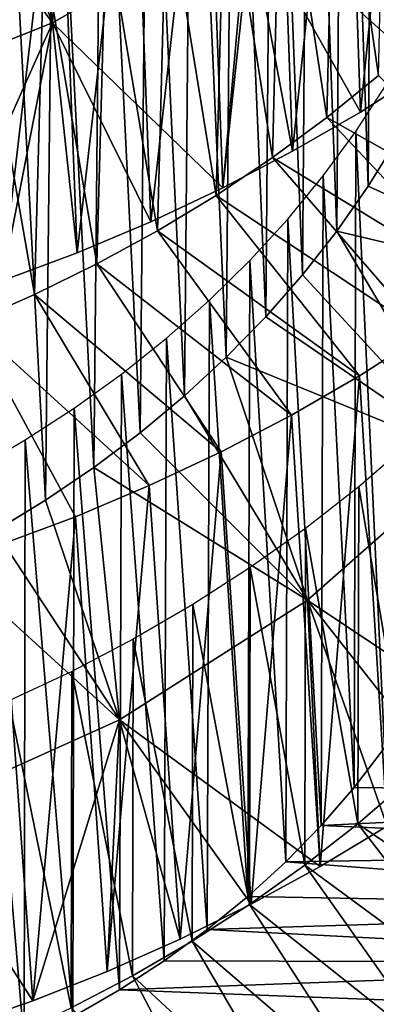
# Model space of a CAD drawing. Header units: millimetres. Extents: x -161 to 161, y -94 to 1149.
# Tile 727 of 1056: x 46.93 to 48.5, y 372.45 to 376.77. Entities that reach past the tile are written whole.
import ezdxf

# ---------------------------------------------------------------- set-up
doc = ezdxf.new("R2010")
doc.units = ezdxf.units.MM
doc.header["$LTSCALE"] = 81.481481
for name, color, linetype in [('60', 7, 'CONTINUOUS'), ('74', 7, 'CONTINUOUS'), ('75', 7, 'CONTINUOUS'), ('76', 7, 'CONTINUOUS'), ('83', 7, 'CONTINUOUS'), ('84', 7, 'CONTINUOUS')]:
    doc.layers.add(name, color=color, linetype=linetype)

msp = doc.modelspace()

# ---------------------------------------------------------------- linework, layer by layer
at = {"layer": '60', "color": 7, "linetype": 'CONTINUOUS', "true_color": 0xaaaaaa}
for points in [[(48.5328, 373.5794, -42.6538), (51.0462, 373.3748, -42.4829), (48.4003, 373.4058, -42.5088), (48.5328, 373.5794, -42.6538)], [(48.4003, 373.4058, -42.5088), (51.0462, 373.3748, -42.4829), (48.256, 373.2386, -42.3691), (48.4003, 373.4058, -42.5088)], [(51.0462, 373.3748, -42.4829), (50.9129, 373.1236, -42.2731), (48.256, 373.2386, -42.3691), (51.0462, 373.3748, -42.4829)], [(48.256, 373.2386, -42.3691), (50.9129, 373.1236, -42.2731), (48.1011, 373.0797, -42.2365), (48.256, 373.2386, -42.3691)], [(50.9129, 373.1236, -42.2731), (50.7629, 372.8769, -42.0671), (48.1011, 373.0797, -42.2365), (50.9129, 373.1236, -42.2731)], [(48.1011, 373.0797, -42.2365), (50.7629, 372.8769, -42.0671), (47.9338, 372.9275, -42.1093), (48.1011, 373.0797, -42.2365)], [(47.9338, 372.9275, -42.1093), (50.7629, 372.8769, -42.0671), (47.755, 372.7822, -41.988), (47.9338, 372.9275, -42.1093)], [(50.7629, 372.8769, -42.0671), (50.597, 372.637, -41.8667), (47.755, 372.7822, -41.988), (50.7629, 372.8769, -42.0671)], [(47.755, 372.7822, -41.988), (50.597, 372.637, -41.8667), (47.5669, 372.6454, -41.8737), (47.755, 372.7822, -41.988)], [(47.5669, 372.6454, -41.8737), (50.597, 372.637, -41.8667), (47.3712, 372.518, -41.7674), (47.5669, 372.6454, -41.8737)], [(50.597, 372.637, -41.8667), (50.4143, 372.4034, -41.6716), (47.3712, 372.518, -41.7674), (50.597, 372.637, -41.8667)], [(47.3712, 372.518, -41.7674), (50.4143, 372.4034, -41.6716), (47.1665, 372.3994, -41.6683), (47.3712, 372.518, -41.7674)]]:
    msp.add_3dface(points, dxfattribs=at)
at = {"layer": '74', "color": 7, "linetype": 'CONTINUOUS', "true_color": 0xaaaaaa}
for points in [[(47.1592, 377.9447, -35.0211), (47.0777, 376.7582, -34.1918), (46.9434, 377.8054, -34.9633), (47.1592, 377.9447, -35.0211)], [(47.9334, 377.2464, -34.4202), (47.0777, 376.7582, -34.1918), (47.1592, 377.9447, -35.0211), (47.9334, 377.2464, -34.4202)], [(48.6865, 377.8415, -34.7379), (48.7152, 376.5514, -33.8266), (47.9334, 377.2464, -34.4202), (48.6865, 377.8415, -34.7379)], [(46.9434, 377.8054, -34.9633), (47.0777, 376.7582, -34.1918), (46.7198, 377.6756, -34.9134), (46.9434, 377.8054, -34.9633)], [(46.7198, 377.6756, -34.9134), (47.0777, 376.7582, -34.1918), (46.4892, 377.5556, -34.8716), (46.7198, 377.6756, -34.9134)], [(47.0777, 376.7582, -34.1918), (46.1454, 376.3889, -34.0627), (46.4892, 377.5556, -34.8716), (47.0777, 376.7582, -34.1918)], [(47.9334, 377.2464, -34.4202), (47.8236, 376.035, -33.5524), (47.0777, 376.7582, -34.1918), (47.9334, 377.2464, -34.4202)], [(48.1303, 376.1956, -33.6342), (47.8236, 376.035, -33.5524), (47.9334, 377.2464, -34.4202), (48.1303, 376.1956, -33.6342)], [(48.4277, 376.3678, -33.7257), (48.1303, 376.1956, -33.6342), (47.9334, 377.2464, -34.4202), (48.4277, 376.3678, -33.7257)], [(48.7152, 376.5514, -33.8266), (48.4277, 376.3678, -33.7257), (47.9334, 377.2464, -34.4202), (48.7152, 376.5514, -33.8266)], [(47.0777, 376.7582, -34.1918), (46.5208, 375.5165, -33.3287), (46.1454, 376.3889, -34.0627), (47.0777, 376.7582, -34.1918)], [(46.8563, 375.6269, -33.3686), (46.5208, 375.5165, -33.3287), (47.0777, 376.7582, -34.1918), (46.8563, 375.6269, -33.3686)], [(47.1858, 375.7504, -33.4194), (46.8563, 375.6269, -33.3686), (47.0777, 376.7582, -34.1918), (47.1858, 375.7504, -33.4194)], [(47.5085, 375.8865, -33.4807), (47.1858, 375.7504, -33.4194), (47.0777, 376.7582, -34.1918), (47.5085, 375.8865, -33.4807)], [(47.8236, 376.035, -33.5524), (47.5085, 375.8865, -33.4807), (47.0777, 376.7582, -34.1918), (47.8236, 376.035, -33.5524)], [(48.5876, 376.245, -39.6204), (49.4922, 375.5689, -39.1155), (48.4622, 376.0421, -39.5094), (48.5876, 376.245, -39.6204)], [(48.4622, 376.0421, -39.5094), (49.4922, 375.5689, -39.1155), (48.3242, 375.8449, -39.4032), (48.4622, 376.0421, -39.5094)], [(48.3242, 375.8449, -39.4032), (48.9096, 374.8551, -38.6987), (48.1742, 375.6539, -39.3021), (48.3242, 375.8449, -39.4032)], [(49.4922, 375.5689, -39.1155), (48.9096, 374.8551, -38.6987), (48.3242, 375.8449, -39.4032), (49.4922, 375.5689, -39.1155)], [(48.1742, 375.6539, -39.3021), (48.9096, 374.8551, -38.6987), (48.0124, 375.4695, -39.2065), (48.1742, 375.6539, -39.3021)], [(48.0124, 375.4695, -39.2065), (48.9096, 374.8551, -38.6987), (47.8395, 375.2923, -39.117), (48.0124, 375.4695, -39.2065)], [(47.8395, 375.2923, -39.117), (48.1958, 374.2275, -38.3539), (47.6557, 375.1227, -39.034), (47.8395, 375.2923, -39.117)], [(48.9096, 374.8551, -38.6987), (48.1958, 374.2275, -38.3539), (47.8395, 375.2923, -39.117), (48.9096, 374.8551, -38.6987)], [(47.6557, 375.1227, -39.034), (48.1958, 374.2275, -38.3539), (47.4617, 374.9614, -38.9578), (47.6557, 375.1227, -39.034)], [(47.4617, 374.9614, -38.9578), (48.1958, 374.2275, -38.3539), (47.2582, 374.8086, -38.8888), (47.4617, 374.9614, -38.9578)], [(48.9096, 374.8551, -38.6987), (49.101, 373.6227, -37.8214), (48.1958, 374.2275, -38.3539), (48.9096, 374.8551, -38.6987)], [(47.2582, 374.8086, -38.8888), (47.3713, 373.7025, -38.0948), (47.0461, 374.665, -38.8273), (47.2582, 374.8086, -38.8888)], [(48.1958, 374.2275, -38.3539), (47.3713, 373.7025, -38.0948), (47.2582, 374.8086, -38.8888), (48.1958, 374.2275, -38.3539)], [(47.0461, 374.665, -38.8273), (47.3713, 373.7025, -38.0948), (46.8262, 374.5307, -38.7736), (47.0461, 374.665, -38.8273)], [(46.8262, 374.5307, -38.7736), (47.3713, 373.7025, -38.0948), (46.5991, 374.4061, -38.728), (46.8262, 374.5307, -38.7736)], [(47.3713, 373.7025, -38.0948), (46.4615, 373.2925, -37.9317), (46.5991, 374.4061, -38.728), (47.3713, 373.7025, -38.0948)], [(48.1958, 374.2275, -38.3539), (48.2516, 373.0588, -37.5077), (47.3713, 373.7025, -38.0948), (48.1958, 374.2275, -38.3539)], [(48.5452, 373.2357, -37.6031), (48.2516, 373.0588, -37.5077), (48.1958, 374.2275, -38.3539), (48.5452, 373.2357, -37.6031)], [(48.8287, 373.4238, -37.7077), (48.5452, 373.2357, -37.6031), (48.1958, 374.2275, -38.3539), (48.8287, 373.4238, -37.7077)], [(49.101, 373.6227, -37.8214), (48.8287, 373.4238, -37.7077), (48.1958, 374.2275, -38.3539), (49.101, 373.6227, -37.8214)], [(47.3713, 373.7025, -38.0948), (46.9905, 372.4704, -37.2256), (46.4615, 373.2925, -37.9317), (47.3713, 373.7025, -38.0948)], [(47.3172, 372.599, -37.2807), (46.9905, 372.4704, -37.2256), (47.3713, 373.7025, -38.0948), (47.3172, 372.599, -37.2807)], [(47.6368, 372.7401, -37.3463), (47.3172, 372.599, -37.2807), (47.3713, 373.7025, -38.0948), (47.6368, 372.7401, -37.3463)], [(47.9485, 372.8935, -37.422), (47.6368, 372.7401, -37.3463), (47.3713, 373.7025, -38.0948), (47.9485, 372.8935, -37.422)], [(48.2516, 373.0588, -37.5077), (47.9485, 372.8935, -37.422), (47.3713, 373.7025, -38.0948), (48.2516, 373.0588, -37.5077)], [(46.9905, 372.4704, -37.2256), (46.6574, 372.3547, -37.1813), (46.4615, 373.2925, -37.9317), (46.9905, 372.4704, -37.2256)]]:
    msp.add_3dface(points, dxfattribs=at)
at = {"layer": '75', "color": 7, "linetype": 'CONTINUOUS', "true_color": 0xaaaaaa}
for points in [[(48.2802, 376.3431, -35.9318), (49.2554, 375.7955, -35.4362), (48.5073, 376.528, -36.0314), (48.2802, 376.3431, -35.9318)], [(48.0426, 376.1677, -35.8401), (48.989, 375.59, -35.317), (48.2802, 376.3431, -35.9318), (48.0426, 376.1677, -35.8401)], [(48.989, 375.59, -35.317), (49.2554, 375.7955, -35.4362), (48.2802, 376.3431, -35.9318), (48.989, 375.59, -35.317)], [(47.7949, 376.0021, -35.7566), (48.7113, 375.3951, -35.2068), (48.0426, 376.1677, -35.8401), (47.7949, 376.0021, -35.7566)], [(48.7113, 375.3951, -35.2068), (48.989, 375.59, -35.317), (48.0426, 376.1677, -35.8401), (48.7113, 375.3951, -35.2068)], [(47.538, 375.8465, -35.6815), (48.423, 375.2113, -35.1058), (47.7949, 376.0021, -35.7566), (47.538, 375.8465, -35.6815)], [(48.423, 375.2113, -35.1058), (48.7113, 375.3951, -35.2068), (47.7949, 376.0021, -35.7566), (48.423, 375.2113, -35.1058)], [(47.2722, 375.7013, -35.6151), (48.1248, 375.0388, -35.0142), (47.538, 375.8465, -35.6815), (47.2722, 375.7013, -35.6151)], [(48.1248, 375.0388, -35.0142), (48.423, 375.2113, -35.1058), (47.538, 375.8465, -35.6815), (48.1248, 375.0388, -35.0142)], [(46.9985, 375.5669, -35.5578), (47.8174, 374.8781, -34.9324), (47.2722, 375.7013, -35.6151), (46.9985, 375.5669, -35.5578)], [(47.8174, 374.8781, -34.9324), (48.1248, 375.0388, -35.0142), (47.2722, 375.7013, -35.6151), (47.8174, 374.8781, -34.9324)], [(46.7176, 375.4438, -35.51), (47.5014, 374.7294, -34.8608), (46.9985, 375.5669, -35.5578), (46.7176, 375.4438, -35.51)], [(47.5014, 374.7294, -34.8608), (47.8174, 374.8781, -34.9324), (46.9985, 375.5669, -35.5578), (47.5014, 374.7294, -34.8608)], [(47.1776, 374.5932, -34.7995), (47.5014, 374.7294, -34.8608), (46.7176, 375.4438, -35.51), (47.1776, 374.5932, -34.7995)], [(46.8467, 374.4697, -34.7489), (47.1776, 374.5932, -34.7995), (46.7176, 375.4438, -35.51), (46.8467, 374.4697, -34.7489)], [(48.4165, 373.2468, -39.8277), (49.312, 372.6368, -39.3011), (48.638, 373.4381, -39.9324), (48.4165, 373.2468, -39.8277)], [(48.184, 373.065, -39.7309), (49.0484, 372.4292, -39.1801), (48.4165, 373.2468, -39.8277), (48.184, 373.065, -39.7309)], [(49.0484, 372.4292, -39.1801), (49.312, 372.6368, -39.3011), (48.4165, 373.2468, -39.8277), (49.0484, 372.4292, -39.1801)], [(47.9414, 372.8931, -39.6423), (48.7734, 372.2321, -39.068), (48.184, 373.065, -39.7309), (47.9414, 372.8931, -39.6423)], [(48.7734, 372.2321, -39.068), (49.0484, 372.4292, -39.1801), (48.184, 373.065, -39.7309), (48.7734, 372.2321, -39.068)], [(47.6894, 372.7313, -39.5621), (48.4876, 372.046, -38.965), (47.9414, 372.8931, -39.6423), (47.6894, 372.7313, -39.5621)], [(48.4876, 372.046, -38.965), (48.7734, 372.2321, -39.068), (47.9414, 372.8931, -39.6423), (48.4876, 372.046, -38.965)], [(47.4286, 372.5799, -39.4905), (48.1919, 371.8712, -38.8714), (47.6894, 372.7313, -39.5621), (47.4286, 372.5799, -39.4905)], [(48.1919, 371.8712, -38.8714), (48.4876, 372.046, -38.965), (47.6894, 372.7313, -39.5621), (48.1919, 371.8712, -38.8714)], [(47.1595, 372.4392, -39.4279), (47.8869, 371.708, -38.7876), (47.4286, 372.5799, -39.4905), (47.1595, 372.4392, -39.4279)], [(47.8869, 371.708, -38.7876), (48.1919, 371.8712, -38.8714), (47.4286, 372.5799, -39.4905), (47.8869, 371.708, -38.7876)]]:
    msp.add_3dface(points, dxfattribs=at)
at = {"layer": '76', "color": 7, "linetype": 'CONTINUOUS', "true_color": 0xaaaaaa}
for points in [[(48.4277, 376.3678, -33.7257), (48.6493, 378.559, -31.3462), (48.3587, 378.3777, -31.2473), (48.4277, 376.3678, -33.7257)], [(48.4277, 376.3678, -33.7257), (48.7152, 376.5514, -33.8266), (48.6493, 378.559, -31.3462), (48.4277, 376.3678, -33.7257)], [(48.1303, 376.1956, -33.6342), (48.3587, 378.3777, -31.2473), (48.0584, 378.2077, -31.1578), (48.1303, 376.1956, -33.6342)], [(48.1303, 376.1956, -33.6342), (48.4277, 376.3678, -33.7257), (48.3587, 378.3777, -31.2473), (48.1303, 376.1956, -33.6342)], [(47.8236, 376.035, -33.5524), (48.0584, 378.2077, -31.1578), (47.749, 378.0495, -31.0782), (47.8236, 376.035, -33.5524)], [(47.8236, 376.035, -33.5524), (48.1303, 376.1956, -33.6342), (48.0584, 378.2077, -31.1578), (47.8236, 376.035, -33.5524)], [(47.5085, 375.8865, -33.4807), (47.749, 378.0495, -31.0782), (47.4312, 377.9035, -31.0087), (47.5085, 375.8865, -33.4807)], [(47.5085, 375.8865, -33.4807), (47.8236, 376.035, -33.5524), (47.749, 378.0495, -31.0782), (47.5085, 375.8865, -33.4807)], [(47.1858, 375.7504, -33.4194), (47.4312, 377.9035, -31.0087), (47.1057, 377.77, -30.9497), (47.1858, 375.7504, -33.4194)], [(47.1858, 375.7504, -33.4194), (47.5085, 375.8865, -33.4807), (47.4312, 377.9035, -31.0087), (47.1858, 375.7504, -33.4194)], [(46.8563, 375.6269, -33.3686), (47.1057, 377.77, -30.9497), (46.7734, 377.6494, -30.9015), (46.8563, 375.6269, -33.3686)], [(46.8563, 375.6269, -33.3686), (47.1858, 375.7504, -33.4194), (47.1057, 377.77, -30.9497), (46.8563, 375.6269, -33.3686)], [(48.5452, 373.2357, -37.6031), (48.7113, 375.3951, -35.2068), (48.423, 375.2113, -35.1058), (48.5452, 373.2357, -37.6031)], [(48.2516, 373.0588, -37.5077), (48.423, 375.2113, -35.1058), (48.1248, 375.0388, -35.0142), (48.2516, 373.0588, -37.5077)], [(48.2516, 373.0588, -37.5077), (48.5452, 373.2357, -37.6031), (48.423, 375.2113, -35.1058), (48.2516, 373.0588, -37.5077)], [(47.9485, 372.8935, -37.422), (48.1248, 375.0388, -35.0142), (47.8174, 374.8781, -34.9324), (47.9485, 372.8935, -37.422)], [(47.9485, 372.8935, -37.422), (48.2516, 373.0588, -37.5077), (48.1248, 375.0388, -35.0142), (47.9485, 372.8935, -37.422)], [(47.6368, 372.7401, -37.3463), (47.8174, 374.8781, -34.9324), (47.5014, 374.7294, -34.8608), (47.6368, 372.7401, -37.3463)], [(47.6368, 372.7401, -37.3463), (47.9485, 372.8935, -37.422), (47.8174, 374.8781, -34.9324), (47.6368, 372.7401, -37.3463)], [(47.3172, 372.599, -37.2807), (47.5014, 374.7294, -34.8608), (47.1776, 374.5932, -34.7995), (47.3172, 372.599, -37.2807)], [(47.3172, 372.599, -37.2807), (47.6368, 372.7401, -37.3463), (47.5014, 374.7294, -34.8608), (47.3172, 372.599, -37.2807)], [(46.9905, 372.4704, -37.2256), (47.1776, 374.5932, -34.7995), (46.8467, 374.4697, -34.7489), (46.9905, 372.4704, -37.2256)], [(46.9905, 372.4704, -37.2256), (47.3172, 372.599, -37.2807), (47.1776, 374.5932, -34.7995), (46.9905, 372.4704, -37.2256)], [(46.6574, 372.3547, -37.1813), (46.9905, 372.4704, -37.2256), (46.8467, 374.4697, -34.7489), (46.6574, 372.3547, -37.1813)]]:
    msp.add_3dface(points, dxfattribs=at)
at = {"layer": '83', "color": 7, "linetype": 'CONTINUOUS', "true_color": 0xaaaaaa}
for points in [[(48.6077, 379.8056, -35.4183), (48.5876, 376.245, -39.6204), (48.4848, 379.6024, -35.3069), (48.6077, 379.8056, -35.4183)], [(48.4848, 379.6024, -35.3069), (48.4622, 376.0421, -39.5094), (48.3493, 379.4046, -35.2), (48.4848, 379.6024, -35.3069)], [(48.5876, 376.245, -39.6204), (48.4622, 376.0421, -39.5094), (48.4848, 379.6024, -35.3069), (48.5876, 376.245, -39.6204)], [(48.3493, 379.4046, -35.2), (48.3242, 375.8449, -39.4032), (48.2014, 379.2124, -35.0979), (48.3493, 379.4046, -35.2)], [(48.4622, 376.0421, -39.5094), (48.3242, 375.8449, -39.4032), (48.3493, 379.4046, -35.2), (48.4622, 376.0421, -39.5094)], [(48.2014, 379.2124, -35.0979), (48.1742, 375.6539, -39.3021), (48.0414, 379.0266, -35.0013), (48.2014, 379.2124, -35.0979)], [(48.3242, 375.8449, -39.4032), (48.1742, 375.6539, -39.3021), (48.2014, 379.2124, -35.0979), (48.3242, 375.8449, -39.4032)], [(48.0414, 379.0266, -35.0013), (48.0124, 375.4695, -39.2065), (47.8701, 378.8478, -34.9105), (48.0414, 379.0266, -35.0013)], [(48.1742, 375.6539, -39.3021), (48.0124, 375.4695, -39.2065), (48.0414, 379.0266, -35.0013), (48.1742, 375.6539, -39.3021)], [(47.8701, 378.8478, -34.9105), (47.8395, 375.2923, -39.117), (47.6879, 378.6767, -34.8262), (47.8701, 378.8478, -34.9105)], [(48.0124, 375.4695, -39.2065), (47.8395, 375.2923, -39.117), (47.8701, 378.8478, -34.9105), (48.0124, 375.4695, -39.2065)], [(47.6879, 378.6767, -34.8262), (47.6557, 375.1227, -39.034), (47.4956, 378.5139, -34.7489), (47.6879, 378.6767, -34.8262)], [(47.8395, 375.2923, -39.117), (47.6557, 375.1227, -39.034), (47.6879, 378.6767, -34.8262), (47.8395, 375.2923, -39.117)], [(47.4956, 378.5139, -34.7489), (47.4617, 374.9614, -38.9578), (47.2941, 378.36, -34.6787), (47.4956, 378.5139, -34.7489)], [(47.6557, 375.1227, -39.034), (47.4617, 374.9614, -38.9578), (47.4956, 378.5139, -34.7489), (47.6557, 375.1227, -39.034)], [(47.2941, 378.36, -34.6787), (47.2582, 374.8086, -38.8888), (47.0839, 378.2149, -34.616), (47.2941, 378.36, -34.6787)], [(47.4617, 374.9614, -38.9578), (47.2582, 374.8086, -38.8888), (47.2941, 378.36, -34.6787), (47.4617, 374.9614, -38.9578)], [(47.0839, 378.2149, -34.616), (47.0461, 374.665, -38.8273), (46.8655, 378.0791, -34.561), (47.0839, 378.2149, -34.616)], [(47.2582, 374.8086, -38.8888), (47.0461, 374.665, -38.8273), (47.0839, 378.2149, -34.616), (47.2582, 374.8086, -38.8888)], [(47.0461, 374.665, -38.8273), (46.8262, 374.5307, -38.7736), (46.8655, 378.0791, -34.561), (47.0461, 374.665, -38.8273)], [(48.538, 376.4821, -39.1908), (48.5328, 373.5794, -42.6538), (48.4077, 376.2819, -39.0819), (48.538, 376.4821, -39.1908)], [(48.4077, 376.2819, -39.0819), (48.4003, 373.4058, -42.5088), (48.2648, 376.0872, -38.9778), (48.4077, 376.2819, -39.0819)], [(48.5328, 373.5794, -42.6538), (48.4003, 373.4058, -42.5088), (48.4077, 376.2819, -39.0819), (48.5328, 373.5794, -42.6538)], [(48.2648, 376.0872, -38.9778), (48.256, 373.2386, -42.3691), (48.1098, 375.8986, -38.8788), (48.2648, 376.0872, -38.9778)], [(48.4003, 373.4058, -42.5088), (48.256, 373.2386, -42.3691), (48.2648, 376.0872, -38.9778), (48.4003, 373.4058, -42.5088)], [(48.1098, 375.8986, -38.8788), (48.1011, 373.0797, -42.2365), (47.9431, 375.7167, -38.7854), (48.1098, 375.8986, -38.8788)], [(48.256, 373.2386, -42.3691), (48.1011, 373.0797, -42.2365), (48.1098, 375.8986, -38.8788), (48.256, 373.2386, -42.3691)], [(47.9431, 375.7167, -38.7854), (47.9338, 372.9275, -42.1093), (47.7653, 375.5422, -38.6984), (47.9431, 375.7167, -38.7854)], [(48.1011, 373.0797, -42.2365), (47.9338, 372.9275, -42.1093), (47.9431, 375.7167, -38.7854), (48.1011, 373.0797, -42.2365)], [(47.7653, 375.5422, -38.6984), (47.755, 372.7822, -41.988), (47.5771, 375.3759, -38.618), (47.7653, 375.5422, -38.6984)], [(47.9338, 372.9275, -42.1093), (47.755, 372.7822, -41.988), (47.7653, 375.5422, -38.6984), (47.9338, 372.9275, -42.1093)], [(47.5771, 375.3759, -38.618), (47.5669, 372.6454, -41.8737), (47.3793, 375.2182, -38.5448), (47.5771, 375.3759, -38.618)], [(47.755, 372.7822, -41.988), (47.5669, 372.6454, -41.8737), (47.5771, 375.3759, -38.618), (47.755, 372.7822, -41.988)], [(47.3793, 375.2182, -38.5448), (47.3712, 372.518, -41.7674), (47.1726, 375.0694, -38.479), (47.3793, 375.2182, -38.5448)], [(47.5669, 372.6454, -41.8737), (47.3712, 372.518, -41.7674), (47.3793, 375.2182, -38.5448), (47.5669, 372.6454, -41.8737)], [(47.1726, 375.0694, -38.479), (47.1665, 372.3994, -41.6683), (46.9575, 374.9297, -38.4207), (47.1726, 375.0694, -38.479)], [(47.3712, 372.518, -41.7674), (47.1665, 372.3994, -41.6683), (47.1726, 375.0694, -38.479), (47.3712, 372.518, -41.7674)], [(46.9575, 374.9297, -38.4207), (46.9529, 372.2895, -41.5765), (46.7346, 374.7993, -38.3703), (46.9575, 374.9297, -38.4207)], [(47.1665, 372.3994, -41.6683), (46.9529, 372.2895, -41.5765), (46.9575, 374.9297, -38.4207), (47.1665, 372.3994, -41.6683)], [(46.9529, 372.2895, -41.5765), (46.7317, 372.189, -41.4926), (46.7346, 374.7993, -38.3703), (46.9529, 372.2895, -41.5765)]]:
    msp.add_3dface(points, dxfattribs=at)
at = {"layer": '84', "color": 7, "linetype": 'CONTINUOUS', "true_color": 0xaaaaaa}
for points in [[(48.3156, 377.845, -34.1811), (48.5073, 376.528, -36.0314), (48.5412, 378.0314, -34.282), (48.3156, 377.845, -34.1811)], [(48.0792, 377.668, -34.0881), (48.2802, 376.3431, -35.9318), (48.3156, 377.845, -34.1811), (48.0792, 377.668, -34.0881)], [(48.2802, 376.3431, -35.9318), (48.5073, 376.528, -36.0314), (48.3156, 377.845, -34.1811), (48.2802, 376.3431, -35.9318)], [(47.8328, 377.5006, -34.0032), (48.0426, 376.1677, -35.8401), (48.0792, 377.668, -34.0881), (47.8328, 377.5006, -34.0032)], [(48.0426, 376.1677, -35.8401), (48.2802, 376.3431, -35.9318), (48.0792, 377.668, -34.0881), (48.0426, 376.1677, -35.8401)], [(47.5768, 377.3433, -33.9267), (47.7949, 376.0021, -35.7566), (47.8328, 377.5006, -34.0032), (47.5768, 377.3433, -33.9267)], [(47.7949, 376.0021, -35.7566), (48.0426, 376.1677, -35.8401), (47.8328, 377.5006, -34.0032), (47.7949, 376.0021, -35.7566)], [(47.3118, 377.1963, -33.8589), (47.538, 375.8465, -35.6815), (47.5768, 377.3433, -33.9267), (47.3118, 377.1963, -33.8589)], [(47.538, 375.8465, -35.6815), (47.7949, 376.0021, -35.7566), (47.5768, 377.3433, -33.9267), (47.538, 375.8465, -35.6815)], [(47.0387, 377.06, -33.8002), (47.2722, 375.7013, -35.6151), (47.3118, 377.1963, -33.8589), (47.0387, 377.06, -33.8002)], [(47.2722, 375.7013, -35.6151), (47.538, 375.8465, -35.6815), (47.3118, 377.1963, -33.8589), (47.2722, 375.7013, -35.6151)], [(46.7584, 376.9351, -33.7509), (46.9985, 375.5669, -35.5578), (47.0387, 377.06, -33.8002), (46.7584, 376.9351, -33.7509)], [(46.9985, 375.5669, -35.5578), (47.2722, 375.7013, -35.6151), (47.0387, 377.06, -33.8002), (46.9985, 375.5669, -35.5578)], [(46.7176, 375.4438, -35.51), (46.9985, 375.5669, -35.5578), (46.7584, 376.9351, -33.7509), (46.7176, 375.4438, -35.51)], [(48.4201, 374.7241, -38.064), (48.638, 373.4381, -39.9324), (48.6417, 374.9157, -38.1689), (48.4201, 374.7241, -38.064)], [(48.1875, 374.5419, -37.9669), (48.4165, 373.2468, -39.8277), (48.4201, 374.7241, -38.064), (48.1875, 374.5419, -37.9669)], [(48.4165, 373.2468, -39.8277), (48.638, 373.4381, -39.9324), (48.4201, 374.7241, -38.064), (48.4165, 373.2468, -39.8277)], [(47.9447, 374.3697, -37.8781), (48.184, 373.065, -39.7309), (48.1875, 374.5419, -37.9669), (47.9447, 374.3697, -37.8781)], [(48.184, 373.065, -39.7309), (48.4165, 373.2468, -39.8277), (48.1875, 374.5419, -37.9669), (48.184, 373.065, -39.7309)], [(47.6926, 374.2075, -37.7977), (47.9414, 372.8931, -39.6423), (47.9447, 374.3697, -37.8781), (47.6926, 374.2075, -37.7977)], [(47.9414, 372.8931, -39.6423), (48.184, 373.065, -39.7309), (47.9447, 374.3697, -37.8781), (47.9414, 372.8931, -39.6423)], [(47.4316, 374.0558, -37.7259), (47.6894, 372.7313, -39.5621), (47.6926, 374.2075, -37.7977), (47.4316, 374.0558, -37.7259)], [(47.6894, 372.7313, -39.5621), (47.9414, 372.8931, -39.6423), (47.6926, 374.2075, -37.7977), (47.6894, 372.7313, -39.5621)], [(47.1623, 373.9148, -37.6632), (47.4286, 372.5799, -39.4905), (47.4316, 374.0558, -37.7259), (47.1623, 373.9148, -37.6632)], [(47.4286, 372.5799, -39.4905), (47.6894, 372.7313, -39.5621), (47.4316, 374.0558, -37.7259), (47.4286, 372.5799, -39.4905)], [(46.8854, 373.7849, -37.6096), (47.1595, 372.4392, -39.4279), (47.1623, 373.9148, -37.6632), (46.8854, 373.7849, -37.6096)], [(47.1595, 372.4392, -39.4279), (47.4286, 372.5799, -39.4905), (47.1623, 373.9148, -37.6632), (47.1595, 372.4392, -39.4279)], [(46.8829, 372.3095, -39.3746), (47.1595, 372.4392, -39.4279), (46.8854, 373.7849, -37.6096), (46.8829, 372.3095, -39.3746)]]:
    msp.add_3dface(points, dxfattribs=at)

doc.saveas('drawing.dxf')
